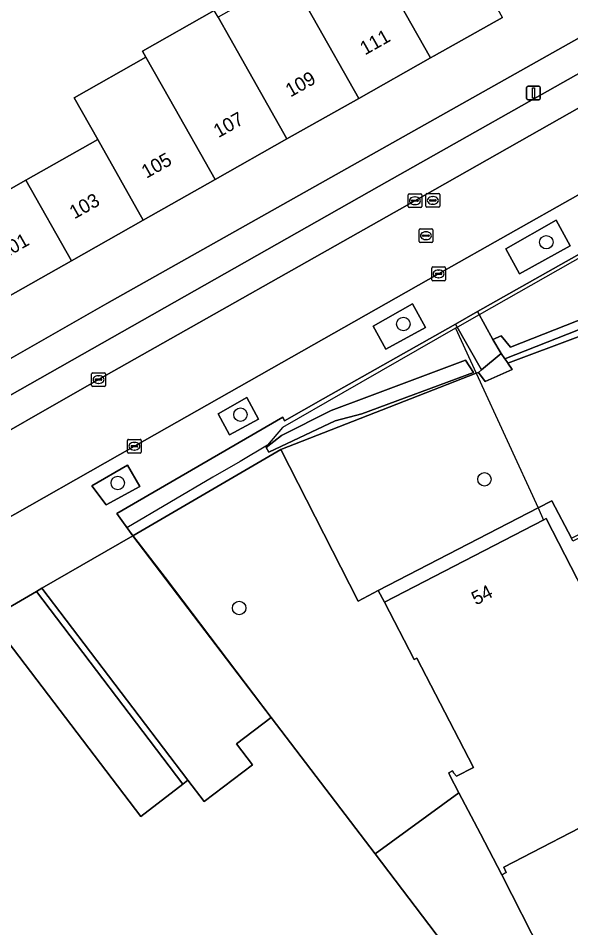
# Model space of a CAD drawing. Extents: x 160030 to 160839, y 385325 to 386450.
# Drawn here: x 160369.6 to 160409.8, y 386008.7 to 386074.8 of the extents above; entities that cross this region are included whole.
import ezdxf

# ---------------------------------------------------------------- set-up
doc = ezdxf.new("R2010")
doc.units = 0
for name, color, linetype in [('IMGEO_Boom', 7, 'Continuous'), ('IMGEO_Erf', 7, 'Continuous'), ('IMGEO_Groenvoorziening', 7, 'Continuous'), ('IMGEO_Haag', 7, 'Continuous'), ('IMGEO_Hek', 7, 'Continuous'), ('IMGEO_Kolk', 7, 'Continuous'), ('IMGEO_Lichtmast', 7, 'Continuous'), ('IMGEO_Muur', 7, 'Continuous'), ('IMGEO_Pand', 7, 'Continuous'), ('IMGEO_Pand_nummerreeks', 7, 'Continuous'), ('IMGEO_Parkeervlak_open', 7, 'Continuous'), ('IMGEO_Rijbaan_lokaal_gesloten', 7, 'Continuous'), ('IMGEO_Rijbaan_lokaal_open', 7, 'Continuous'), ('IMGEO_Rioolput', 7, 'Continuous'), ('IMGEO_Voetpad_gesloten', 7, 'Continuous'), ('IMGEO_Voetpad_open', 7, 'Continuous')]:
    doc.layers.add(name, color=color, linetype=linetype)

msp = doc.modelspace()

# ---------------------------------------------------------------- linework, layer by layer
at = {"layer": 'IMGEO_Boom'}
for centre in [(160408.003, 386058.54), (160397.608, 386052.588), (160385.758, 386045.992), (160403.505, 386041.289), (160376.83, 386041.02), (160385.665, 386031.922)]:
    msp.add_circle(centre, 0.489, dxfattribs=at)
at = {"layer": 'IMGEO_Erf'}
for points in [[(160364.931, 386060.102), (160370.154, 386063.056), (160375.376, 386066.009), (160373.653, 386069.056), (160378.876, 386072.01), (160378.63, 386072.445), (160383.853, 386075.398)], [(160355.592, 386042.393), (160361.429, 386045.73), (160376.029, 386054.076), (160413.098, 386074.945)], [(160404.811, 386074.902), (160399.852, 386072.107), (160399.584, 386071.956), (160394.362, 386069.004), (160389.138, 386066.052), (160383.914, 386063.1), (160378.691, 386060.148), (160373.467, 386057.196), (160368.244, 386054.244)], [(160441.87, 386017.671), (160436.1, 386029.103), (160435.66, 386028.874), (160433.785, 386027.897), (160433.949, 386027.583), (160433.613, 386027.409), (160433.393, 386027.753), (160417.978, 386019.723), (160418.152, 386019.388), (160417.796, 386019.313), (160417.642, 386019.608), (160417.457, 386019.511), (160412.95, 386017.164), (160413.003, 386016.887), (160412.798, 386016.778), (160412.637, 386017.078), (160412.494, 386017.004), (160404.92, 386013.058), (160405.077, 386012.669), (160404.764, 386012.501), (160407.646, 386006.836)]]:
    msp.add_lwpolyline(points, dxfattribs=at)
at = {"layer": 'IMGEO_Groenvoorziening'}
for points in [[(160435.113, 386060.947), (160434.945, 386061.465), (160428.921, 386059.257), (160426.076, 386058.237), (160422.992, 386057.063), (160420.152, 386056.014), (160404.993, 386050.06), (160405.008, 386050.041), (160405.177, 386049.786), (160405.206, 386049.742)], [(160406.053, 386056.24), (160409.738, 386058.288), (160408.715, 386060.139), (160405.057, 386058.059)], [(160420.152, 386056.014), (160419.922, 386056.638), (160405.391, 386050.913), (160404.728, 386051.737), (160404.122, 386051.46), (160404.709, 386050.437), (160404.993, 386050.06)], [(160396.336, 386050.758), (160399.21, 386052.34), (160398.272, 386054.062), (160395.422, 386052.42)], [(160388.683, 386043.452), (160402.908, 386049.002), (160403.082, 386049.07), (160403.288, 386049.243), (160401.407, 386052.589), (160391.768, 386047.141), (160388.971, 386045.536), (160388.848, 386045.805), (160376.77, 386038.805), (160377.931, 386037.165)], [(160402.701, 386049.05), (160402.134, 386049.961), (160394.958, 386047.267), (160392.347, 386046.283), (160388.74, 386044.465), (160387.621, 386043.599), (160387.824, 386043.274), (160392.649, 386045.543), (160394.581, 386046.056)], [(160392.649, 386045.543), (160387.824, 386043.274), (160387.621, 386043.599), (160388.74, 386044.465), (160392.347, 386046.283), (160394.958, 386047.267), (160402.134, 386049.961), (160402.701, 386049.05), (160394.581, 386046.056)], [(160384.971, 386044.516), (160387.061, 386045.654), (160386.211, 386047.233), (160384.134, 386046.054)], [(160375.978, 386039.435), (160378.439, 386040.755), (160377.549, 386042.312), (160374.945, 386040.822)], [(160404.764, 386012.501), (160403.211, 386015.483), (160401.651, 386018.477), (160395.552, 386014.034), (160402.912, 386004.356), (160407.063, 385999.441), (160407.227, 386001.951), (160407.646, 386006.836)]]:
    msp.add_lwpolyline(points, close=True, dxfattribs=at)
msp.add_lwpolyline([(160415.91, 386060.787), (160402.996, 386053.487), (160404.122, 386051.46), (160404.728, 386051.737), (160405.391, 386050.913), (160419.922, 386056.638), (160418.794, 386059.692)], dxfattribs=at)
at = {"layer": 'IMGEO_Haag'}
for points in [[(160420.152, 386056.014), (160419.922, 386056.638), (160405.391, 386050.913), (160404.728, 386051.737), (160404.122, 386051.46), (160404.709, 386050.437), (160404.993, 386050.06)], [(160402.701, 386049.05), (160402.134, 386049.961), (160394.958, 386047.267), (160392.347, 386046.283), (160388.74, 386044.465), (160387.621, 386043.599), (160387.824, 386043.274), (160392.649, 386045.543), (160394.581, 386046.056)]]:
    msp.add_lwpolyline(points, close=True, dxfattribs=at)
at = {"layer": 'IMGEO_Hek'}
for points in [[(160438.461, 386067.444), (160437.421, 386067.39), (160433.275, 386066.753), (160433.226, 386066.743), (160432.415, 386066.57), (160430.839, 386066.234), (160428.502, 386065.654), (160424.401, 386064.329), (160422.134, 386063.426), (160419.882, 386062.472), (160417.678, 386061.415), (160413.67, 386059.251), (160403.121, 386053.262), (160401.535, 386052.361)], [(160401.535, 386052.361), (160401.401, 386052.286), (160393.193, 386047.572), (160388.813, 386045.056), (160387.724, 386043.771), (160385.731, 386042.581), (160383.749, 386041.433), (160377.491, 386037.764), (160380.288, 386034.138), (160388.002, 386023.963)], [(160401.401, 386052.286), (160402.908, 386049.002), (160407.401, 386039.212), (160407.807, 386038.326)], [(160407.063, 385999.441), (160407.107, 386000), (160407.646, 386006.836), (160404.764, 386012.501)]]:
    msp.add_lwpolyline(points, dxfattribs=at)
at = {"layer": 'IMGEO_Kolk'}
for p, q in [((160397.946, 386061.134), (160397.946, 386061.986)), ((160398.021, 386062.06), (160398.873, 386062.06)), ((160398.205, 386061.554), (160398.205, 386061.566)), ((160398.643, 386061.517), (160398.245, 386061.517)), ((160398.248, 386061.603), (160398.646, 386061.603)), ((160398.434, 386061.84), (160398.459, 386061.84)), ((160398.689, 386061.566), (160398.689, 386061.554)), ((160398.947, 386061.986), (160398.947, 386061.134)), ((160398.873, 386061.06), (160398.021, 386061.06)), ((160398.457, 386061.28), (160398.432, 386061.28)), ((160399.672, 386055.812), (160399.672, 386056.664)), ((160399.747, 386056.738), (160400.599, 386056.738)), ((160399.931, 386056.232), (160399.931, 386056.244)), ((160400.369, 386056.195), (160399.971, 386056.195)), ((160399.974, 386056.281), (160400.372, 386056.281)), ((160400.16, 386056.518), (160400.185, 386056.518)), ((160400.415, 386056.244), (160400.415, 386056.232)), ((160400.673, 386056.664), (160400.673, 386055.812)), ((160400.599, 386055.738), (160399.747, 386055.738)), ((160400.183, 386055.958), (160400.158, 386055.958)), ((160374.934, 386048.119), (160374.934, 386048.971)), ((160375.009, 386049.045), (160375.861, 386049.045)), ((160375.935, 386048.971), (160375.935, 386048.119)), ((160375.193, 386048.539), (160375.193, 386048.551)), ((160375.631, 386048.502), (160375.233, 386048.502)), ((160375.236, 386048.588), (160375.634, 386048.588)), ((160375.445, 386048.265), (160375.42, 386048.265)), ((160375.422, 386048.825), (160375.447, 386048.825)), ((160375.677, 386048.551), (160375.677, 386048.539)), ((160375.861, 386048.045), (160375.009, 386048.045)), ((160377.541, 386043.269), (160377.541, 386044.121)), ((160377.616, 386044.195), (160378.468, 386044.195)), ((160377.8, 386043.689), (160377.8, 386043.701)), ((160378.238, 386043.652), (160377.84, 386043.652)), ((160377.843, 386043.738), (160378.241, 386043.738)), ((160378.029, 386043.975), (160378.054, 386043.975)), ((160378.284, 386043.701), (160378.284, 386043.689)), ((160378.542, 386044.121), (160378.542, 386043.269)), ((160378.468, 386043.195), (160377.616, 386043.195)), ((160378.052, 386043.415), (160378.027, 386043.415))]:
    msp.add_line(p, q, dxfattribs=at)
for points in [[(160397.946, 386061.134), (160397.946, 386061.986)], [(160398.021, 386062.06), (160398.873, 386062.06)], [(160398.947, 386061.986), (160398.947, 386061.134)], [(160398.873, 386061.06), (160398.021, 386061.06)], [(160399.672, 386055.812), (160399.672, 386056.664)], [(160399.747, 386056.738), (160400.599, 386056.738)], [(160400.673, 386056.664), (160400.673, 386055.812)], [(160400.599, 386055.738), (160399.747, 386055.738)], [(160374.934, 386048.119), (160374.934, 386048.971)], [(160375.009, 386049.045), (160375.861, 386049.045)], [(160375.935, 386048.971), (160375.935, 386048.119)], [(160375.861, 386048.045), (160375.009, 386048.045)], [(160377.541, 386043.269), (160377.541, 386044.121)], [(160377.616, 386044.195), (160378.468, 386044.195)], [(160378.542, 386044.121), (160378.542, 386043.269)], [(160378.468, 386043.195), (160377.616, 386043.195)]]:
    msp.add_lwpolyline(points, dxfattribs=at)
for centre, radius, start, end in [((160398.023, 386061.984), 0.0765, 91.55205, 178.44795), ((160398.023, 386061.984), 0.0765, 91.55205, 178.44795), ((160398.245, 386061.563), 0.0403, 85.87752, 175.75265), ((160398.242, 386061.553), 0.0366, 178.93798, 274.71019), ((160398.646, 386061.56), 0.043, 264.86636, 352.45326), ((160398.65, 386061.565), 0.0386, 1.73085, 96.63898), ((160398.871, 386061.984), 0.0765, 1.55205, 88.44795), ((160398.871, 386061.984), 0.0765, 1.55205, 88.44795), ((160398.023, 386061.136), 0.0765, 181.55205, 268.44795), ((160398.023, 386061.136), 0.0765, 181.55205, 268.44795), ((160398.871, 386061.136), 0.0765, 271.55205, 358.44795), ((160398.871, 386061.136), 0.0765, 271.55205, 358.44795), ((160399.749, 386056.662), 0.0765, 91.55205, 178.44795), ((160399.749, 386056.662), 0.0765, 91.55205, 178.44795), ((160399.971, 386056.241), 0.0403, 85.87752, 175.75265), ((160399.968, 386056.231), 0.0366, 178.93798, 274.71019), ((160400.372, 386056.238), 0.043, 264.86636, 352.45326), ((160400.376, 386056.243), 0.0386, 1.73085, 96.63898), ((160400.597, 386056.662), 0.0765, 1.55205, 88.44795), ((160400.597, 386056.662), 0.0765, 1.55205, 88.44795), ((160399.749, 386055.814), 0.0765, 181.55205, 268.44795), ((160399.749, 386055.814), 0.0765, 181.55205, 268.44795), ((160400.597, 386055.814), 0.0765, 271.55205, 358.44795), ((160400.597, 386055.814), 0.0765, 271.55205, 358.44795), ((160375.011, 386048.969), 0.0765, 91.55205, 178.44795), ((160375.011, 386048.969), 0.0765, 91.55205, 178.44795), ((160375.859, 386048.969), 0.0765, 1.55205, 88.44795), ((160375.859, 386048.969), 0.0765, 1.55205, 88.44795), ((160375.233, 386048.548), 0.0403, 85.87752, 175.75265), ((160375.23, 386048.538), 0.0366, 178.93798, 274.71019), ((160375.634, 386048.545), 0.043, 264.86636, 352.45326), ((160375.638, 386048.55), 0.0386, 1.73085, 96.63898), ((160375.011, 386048.121), 0.0765, 181.55205, 268.44795), ((160375.011, 386048.121), 0.0765, 181.55205, 268.44795), ((160375.859, 386048.121), 0.0765, 271.55205, 358.44795), ((160375.859, 386048.121), 0.0765, 271.55205, 358.44795), ((160377.618, 386044.119), 0.0765, 91.55205, 178.44795), ((160377.618, 386044.119), 0.0765, 91.55205, 178.44795), ((160377.84, 386043.698), 0.0403, 85.87752, 175.75265), ((160377.837, 386043.688), 0.0366, 178.93798, 274.71019), ((160378.241, 386043.695), 0.043, 264.86636, 352.45326), ((160378.245, 386043.7), 0.0386, 1.73085, 96.63898), ((160378.466, 386044.119), 0.0765, 1.55205, 88.44795), ((160378.466, 386044.119), 0.0765, 1.55205, 88.44795), ((160377.618, 386043.271), 0.0765, 181.55205, 268.44795), ((160377.618, 386043.271), 0.0765, 181.55205, 268.44795), ((160378.466, 386043.271), 0.0765, 271.55205, 358.44795), ((160378.466, 386043.271), 0.0765, 271.55205, 358.44795)]:
    msp.add_arc(centre, radius, start, end, dxfattribs=at)
for centre, major_axis, ratio, start_param, end_param in [((160398.433, 386061.56), (-0.387, 0.002), 0.722429, 4.712389, 7.853982), ((160398.458, 386061.56), (-0.39, 0.002), 0.717154, 1.570796, 4.712389), ((160400.159, 386056.238), (-0.387, 0.002), 0.722429, 4.712389, 7.853982), ((160400.184, 386056.238), (-0.39, 0.002), 0.717154, 1.570796, 4.712389), ((160375.421, 386048.545), (-0.387, 0.002), 0.722429, 4.712389, 7.853982), ((160375.446, 386048.545), (-0.39, 0.002), 0.717154, 1.570796, 4.712389), ((160378.028, 386043.695), (-0.387, 0.002), 0.722429, 4.712389, 7.853982), ((160378.053, 386043.695), (-0.39, 0.002), 0.717154, 1.570796, 4.712389)]:
    msp.add_ellipse(centre, major_axis=major_axis, ratio=ratio, start_param=start_param, end_param=end_param, dxfattribs=at)
at = {"layer": 'IMGEO_Lichtmast'}
for p, q in [((160406.574, 386068.992), (160406.574, 386069.792)), ((160406.574, 386069.792), (160406.574, 386068.992)), ((160406.674, 386069.892), (160407.464, 386069.892)), ((160407.464, 386069.892), (160406.674, 386069.892)), ((160407.564, 386069.792), (160407.564, 386068.992)), ((160407.564, 386068.992), (160407.564, 386069.792)), ((160407.464, 386068.892), (160406.674, 386068.892)), ((160406.674, 386068.892), (160407.464, 386068.892))]:
    msp.add_line(p, q, dxfattribs=at)
msp.add_lwpolyline([(160406.994, 386069.767), (160407.144, 386069.767), (160407.144, 386069.017), (160406.994, 386069.017), (160406.994, 386069.767)], dxfattribs=at)
for centre, start, end in [((160406.674, 386069.792), 90, 180), ((160406.674, 386069.792), 90, 180), ((160407.464, 386069.792), 0, 90), ((160407.464, 386069.792), 360, 90), ((160406.674, 386068.992), 180, 270), ((160406.674, 386068.992), 180, 270), ((160407.464, 386068.992), 270, 0), ((160407.464, 386068.992), 270, 0)]:
    msp.add_arc(centre, 0.1, start, end, dxfattribs=at)
at = {"layer": 'IMGEO_Muur'}
msp.add_lwpolyline([(160370.92, 386033.128), (160381.561, 386019.099), (160381.937, 386019.389), (160371.309, 386033.359)], close=True, dxfattribs=at)
at = {"layer": 'IMGEO_Pand'}
for points in [[(160401.49, 386080.776), (160399.694, 386083.952), (160394.471, 386080.999), (160399.584, 386071.956), (160399.852, 386072.107), (160404.811, 386074.902)], [(160394.471, 386080.999), (160394.344, 386081.223), (160389.122, 386078.27), (160389.351, 386077.865), (160391.045, 386074.87), (160394.362, 386069.004), (160399.584, 386071.956)], [(160391.045, 386074.87), (160389.351, 386077.865), (160384.128, 386074.911), (160385.822, 386071.916), (160389.138, 386066.052), (160394.362, 386069.004)], [(160385.822, 386071.916), (160384.128, 386074.911), (160383.853, 386075.398), (160378.63, 386072.445), (160378.876, 386072.01), (160380.599, 386068.963), (160383.914, 386063.1), (160389.138, 386066.052)], [(160380.599, 386068.963), (160378.876, 386072.01), (160373.653, 386069.056), (160375.376, 386066.009), (160378.691, 386060.148), (160383.914, 386063.1)], [(160373.467, 386057.196), (160378.691, 386060.148), (160375.376, 386066.009), (160370.154, 386063.056)], [(160370.154, 386063.056), (160364.931, 386060.102), (160368.244, 386054.244), (160373.467, 386057.196)]]:
    msp.add_lwpolyline(points, close=True, dxfattribs=at)
for points in [[(160411.151, 386032.31), (160407.996, 386038.424), (160407.822, 386038.334), (160396.238, 386032.358), (160398.404, 386028.18), (160398.582, 386028.272), (160401.64, 386022.381), (160402.711, 386020.328), (160401.468, 386019.679), (160401.279, 386019.893), (160401.191, 386020.065), (160400.903, 386019.918), (160400.991, 386019.744), (160401.651, 386018.477), (160403.211, 386015.483), (160404.764, 386012.501), (160405.077, 386012.669), (160404.92, 386013.058), (160412.494, 386017.004)], [(160402.912, 386004.356), (160395.552, 386014.034), (160388.002, 386023.963), (160385.464, 386022.038), (160386.63, 386020.5), (160383.117, 386017.844), (160381.937, 386019.389), (160381.561, 386019.099), (160378.504, 386016.741), (160367.528, 386031.149), (160349.208, 386020.473), (160347.207, 386019.307), (160342.423, 386016.519), (160340.422, 386015.352), (160335.638, 386012.565), (160333.636, 386011.398), (160327.941, 386008.079)]]:
    msp.add_lwpolyline(points, dxfattribs=at)
at = {"layer": 'IMGEO_Parkeervlak_open'}
msp.add_lwpolyline([(160412.593, 386072.071), (160395.836, 386062.628), (160363.692, 386044.414), (160364.805, 386042.494), (160375.435, 386048.545), (160398.447, 386061.56), (160412.763, 386069.687)], dxfattribs=at)
at = {"layer": 'IMGEO_Rijbaan_lokaal_gesloten'}
msp.add_lwpolyline([(160367.528, 386031.149), (160378.504, 386016.741), (160381.561, 386019.099), (160370.92, 386033.128)], close=True, dxfattribs=at)
at = {"layer": 'IMGEO_Rijbaan_lokaal_open'}
msp.add_lwpolyline([(160412.763, 386069.687), (160398.447, 386061.56), (160375.435, 386048.545), (160364.805, 386042.494), (160364.611, 386042.39), (160362.434, 386041.192), (160361.775, 386040.825), (160364.472, 386036.019), (160367.176, 386037.545), (160378.042, 386043.695), (160400.173, 386056.238), (160415.363, 386064.833)], dxfattribs=at)
at = {"layer": 'IMGEO_Rioolput'}
for p, q in [((160399.249, 386061.156), (160399.249, 386062.008)), ((160399.324, 386062.082), (160400.176, 386062.082)), ((160399.508, 386061.576), (160399.508, 386061.588)), ((160399.946, 386061.539), (160399.548, 386061.539)), ((160399.551, 386061.625), (160399.949, 386061.625)), ((160399.737, 386061.862), (160399.762, 386061.862)), ((160399.992, 386061.588), (160399.992, 386061.576)), ((160400.25, 386062.008), (160400.25, 386061.156)), ((160400.176, 386061.082), (160399.324, 386061.082)), ((160399.76, 386061.302), (160399.735, 386061.302)), ((160398.821, 386059.516), (160399.673, 386059.516)), ((160398.746, 386058.59), (160398.746, 386059.442)), ((160399.005, 386059.01), (160399.005, 386059.022)), ((160399.443, 386058.973), (160399.045, 386058.973)), ((160399.048, 386059.059), (160399.446, 386059.059)), ((160399.234, 386059.296), (160399.259, 386059.296)), ((160399.489, 386059.022), (160399.489, 386059.01)), ((160399.747, 386059.442), (160399.747, 386058.59)), ((160399.673, 386058.516), (160398.821, 386058.516)), ((160399.257, 386058.736), (160399.232, 386058.736))]:
    msp.add_line(p, q, dxfattribs=at)
for points in [[(160399.249, 386061.156), (160399.249, 386062.008)], [(160399.324, 386062.082), (160400.176, 386062.082)], [(160400.25, 386062.008), (160400.25, 386061.156)], [(160400.176, 386061.082), (160399.324, 386061.082)], [(160398.821, 386059.516), (160399.673, 386059.516)], [(160398.746, 386058.59), (160398.746, 386059.442)], [(160399.747, 386059.442), (160399.747, 386058.59)], [(160399.673, 386058.516), (160398.821, 386058.516)]]:
    msp.add_lwpolyline(points, dxfattribs=at)
for centre, radius, start, end in [((160399.326, 386062.006), 0.0765, 91.55205, 178.44795), ((160399.326, 386062.006), 0.0765, 91.55205, 178.44795), ((160399.548, 386061.585), 0.0403, 85.87752, 175.75265), ((160399.545, 386061.575), 0.0366, 178.93798, 274.71019), ((160399.949, 386061.582), 0.043, 264.86636, 352.45326), ((160399.953, 386061.587), 0.0386, 1.73085, 96.63898), ((160400.174, 386062.006), 0.0765, 1.55205, 88.44795), ((160400.174, 386062.006), 0.0765, 1.55205, 88.44795), ((160399.326, 386061.158), 0.0765, 181.55205, 268.44795), ((160399.326, 386061.158), 0.0765, 181.55205, 268.44795), ((160400.174, 386061.158), 0.0765, 271.55205, 358.44795), ((160400.174, 386061.158), 0.0765, 271.55205, 358.44795), ((160398.823, 386059.44), 0.0765, 91.55205, 178.44795), ((160398.823, 386059.44), 0.0765, 91.55205, 178.44795), ((160399.671, 386059.44), 0.0765, 1.55205, 88.44795), ((160399.671, 386059.44), 0.0765, 1.55205, 88.44795), ((160399.045, 386059.019), 0.0403, 85.87752, 175.75265), ((160399.042, 386059.009), 0.0366, 178.93798, 274.71019), ((160399.446, 386059.016), 0.043, 264.86636, 352.45326), ((160399.45, 386059.021), 0.0386, 1.73085, 96.63898), ((160398.823, 386058.592), 0.0765, 181.55205, 268.44795), ((160398.823, 386058.592), 0.0765, 181.55205, 268.44795), ((160399.671, 386058.592), 0.0765, 271.55205, 358.44795), ((160399.671, 386058.592), 0.0765, 271.55205, 358.44795)]:
    msp.add_arc(centre, radius, start, end, dxfattribs=at)
for centre, major_axis, ratio, start_param, end_param in [((160399.736, 386061.582), (-0.387, 0.002), 0.722429, 4.712389, 7.853982), ((160399.761, 386061.582), (-0.39, 0.002), 0.717154, 1.570796, 4.712389), ((160399.233, 386059.016), (-0.387, 0.002), 0.722429, 4.712389, 7.853982), ((160399.258, 386059.016), (-0.39, 0.002), 0.717154, 1.570796, 4.712389)]:
    msp.add_ellipse(centre, major_axis=major_axis, ratio=ratio, start_param=start_param, end_param=end_param, dxfattribs=at)
at = {"layer": 'IMGEO_Voetpad_gesloten'}
msp.add_lwpolyline([(160438.602, 386061.657), (160435.287, 386060.415), (160435.113, 386060.947), (160405.206, 386049.742), (160405.511, 386049.281), (160403.546, 386048.405), (160403.082, 386049.07), (160402.908, 386049.002), (160388.683, 386043.452), (160394.307, 386032.431), (160395.783, 386033.199), (160407.401, 386039.212), (160408.397, 386039.728), (160409.833, 386036.994), (160411.805, 386038.009), (160410.523, 386040.264), (160411.364, 386040.679), (160412.223, 386039.13), (160427.133, 386046.833), (160427.535, 386046.123), (160433.796, 386049.302), (160433.894, 386049.103), (160441.315, 386052.893)], dxfattribs=at)
msp.add_lwpolyline([(160405.206, 386049.742), (160405.177, 386049.786), (160405.008, 386050.041), (160404.993, 386050.06), (160404.709, 386050.437), (160403.288, 386049.243), (160403.082, 386049.07), (160403.546, 386048.405), (160405.511, 386049.281)], close=True, dxfattribs=at)
at = {"layer": 'IMGEO_Voetpad_open'}
for points in [[(160413.098, 386074.945), (160376.029, 386054.076), (160361.429, 386045.73), (160355.592, 386042.393)], [(160360.365, 386040.013), (160361.775, 386040.825), (160362.434, 386041.192), (160361.339, 386043.078), (160363.692, 386044.414), (160395.836, 386062.628), (160412.593, 386072.071)], [(160415.363, 386064.833), (160400.173, 386056.238), (160378.042, 386043.695), (160367.176, 386037.545), (160364.472, 386036.019), (160366.154, 386033.444), (160362.715, 386031.422), (160362.124, 386032.481), (160356.008, 386028.971), (160356.631, 386027.829), (160352.48, 386025.421), (160351.809, 386026.573), (160348.873, 386024.879), (160345.825, 386023.007), (160346.497, 386021.914), (160342.063, 386019.341), (160341.428, 386020.346), (160332.598, 386014.517), (160332.235, 386014.273), (160326.484, 386010.41), (160325.372, 386012.025), (160320.294, 386008.593)], [(160367.528, 386031.149), (160370.92, 386033.128), (160371.309, 386033.359), (160377.931, 386037.165), (160376.77, 386038.805), (160388.848, 386045.805), (160388.971, 386045.536), (160391.768, 386047.141), (160401.407, 386052.589), (160402.996, 386053.487), (160415.91, 386060.787)], [(160441.315, 386052.893), (160433.894, 386049.103), (160409.942, 386036.793), (160409.833, 386036.994), (160408.397, 386039.728), (160407.401, 386039.212), (160395.783, 386033.199), (160396.238, 386032.358), (160407.822, 386038.334), (160407.996, 386038.424), (160411.151, 386032.31), (160421.676, 386037.792), (160431.96, 386043.15), (160431.868, 386043.328), (160432.032, 386043.413), (160441.641, 386048.379)]]:
    msp.add_lwpolyline(points, dxfattribs=at)
for points in [[(160405.057, 386058.059), (160408.715, 386060.139), (160409.738, 386058.288), (160406.053, 386056.24)], [(160395.422, 386052.42), (160398.272, 386054.062), (160399.21, 386052.34), (160396.336, 386050.758)], [(160404.122, 386051.46), (160402.996, 386053.487), (160401.407, 386052.589), (160403.288, 386049.243), (160404.709, 386050.437)], [(160384.971, 386044.516), (160384.134, 386046.054), (160386.211, 386047.233), (160387.061, 386045.654)], [(160398.582, 386028.272), (160398.404, 386028.18), (160396.238, 386032.358), (160395.783, 386033.199), (160394.307, 386032.431), (160388.683, 386043.452), (160377.931, 386037.165), (160388.002, 386023.963), (160395.552, 386014.034), (160401.651, 386018.477), (160400.991, 386019.744), (160400.903, 386019.918), (160401.191, 386020.065), (160401.279, 386019.893), (160401.468, 386019.679), (160402.711, 386020.328), (160401.64, 386022.381)], [(160374.945, 386040.822), (160377.549, 386042.312), (160378.439, 386040.755), (160375.978, 386039.435)], [(160377.931, 386037.165), (160371.309, 386033.359), (160381.937, 386019.389), (160383.117, 386017.844), (160386.63, 386020.5), (160385.464, 386022.038), (160388.002, 386023.963)]]:
    msp.add_lwpolyline(points, close=True, dxfattribs=at)

# ---------------------------------------------------------------- texts
at = {"layer": 'IMGEO_Pand_nummerreeks'}
for s, rotation, p in [('111', 29.4443, (160394.808, 386072.122)), ('109', 29.4443, (160389.391, 386069.065)), ('107', 29.4443, (160384.154, 386066.108)), ('105', 29.4443, (160378.916, 386063.152)), ('103', 29.44438, (160373.677, 386060.195)), ('101', 29.44438, (160368.54, 386057.294)), ('54', 27.28998, (160402.887, 386032.098))]:
    msp.add_text(s, height=1, rotation=rotation, dxfattribs=at).set_placement(p)

doc.saveas('drawing.dxf')
